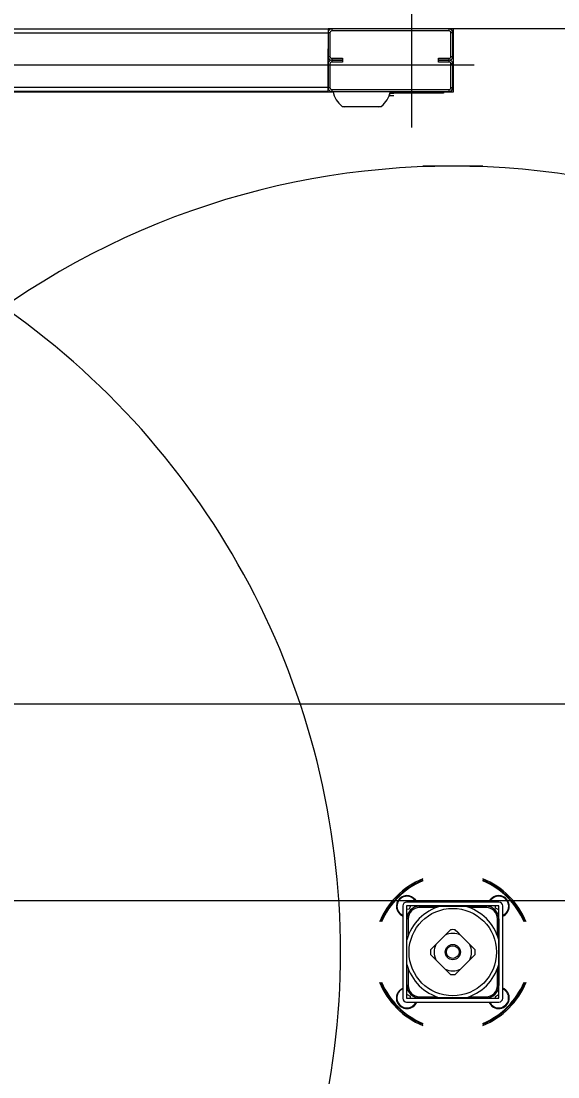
# Model space of a CAD drawing. Extents: x -264222 to -263592, y -1242345 to -1242048.
# Drawn here: x -263872.949 to -263872.541, y -1242087.591 to -1242086.787 of the extents above; entities that cross this region are included whole.
import ezdxf

# ---------------------------------------------------------------- set-up
doc = ezdxf.new("R2010")
doc.units = 0
doc.layers.add('KFA_2D_SITUACIA_DSP', color=7, linetype='Continuous')

msp = doc.modelspace()

# ---------------------------------------------------------------- linework, layer by layer
at = {"layer": 'KFA_2D_SITUACIA_DSP'}
for p, q in [((-263872.65209, -1242086.77348), (-263872.65209, -1242086.86848)), ((-263872.96774, -1242086.79343), (-263872.71574, -1242086.79343)), ((-263872.96774, -1242086.79628), (-263872.71574, -1242086.79628)), ((-263872.71574, -1242086.79343), (-263872.71574, -1242086.79628)), ((-263872.71289, -1242086.79343), (-263872.71574, -1242086.79343)), ((-263872.71574, -1242086.79628), (-263872.71574, -1242086.80293)), ((-263872.71432, -1242086.79628), (-263872.71574, -1242086.79628)), ((-263872.71574, -1242086.79628), (-263872.71574, -1242086.81433)), ((-263872.71432, -1242086.79628), (-263872.71432, -1242086.81433)), ((-263872.71289, -1242086.79343), (-263872.71289, -1242086.79485)), ((-263872.62359, -1242086.79343), (-263872.71289, -1242086.79343)), ((-263872.62359, -1242086.79485), (-263872.71289, -1242086.79485)), ((-263872.62359, -1242086.79485), (-263872.62359, -1242086.79343)), ((-263872.62027, -1242086.79343), (-263872.62359, -1242086.79343)), ((-263872.62074, -1242086.79628), (-263872.62217, -1242086.79628)), ((-263872.62217, -1242086.81433), (-263872.62217, -1242086.79628)), ((-263872.62074, -1242086.81433), (-263872.62074, -1242086.79628)), ((-263872.10611, -1242086.79343), (-263872.62027, -1242086.79343)), ((-263872.62027, -1242086.8414), (-263872.62027, -1242086.79343)), ((-263872.71574, -1242086.83808), (-263872.71574, -1242086.80863)), ((-263872.71574, -1242086.81433), (-263872.71432, -1242086.81433)), ((-263872.62217, -1242086.81433), (-263872.62074, -1242086.81433)), ((-263872.60459, -1242086.82098), (-263872.96774, -1242086.82098)), ((-263872.71574, -1242086.82003), (-263872.71574, -1242086.83808)), ((-263872.71432, -1242086.82003), (-263872.71432, -1242086.83808)), ((-263872.71289, -1242086.81575), (-263872.71289, -1242086.81718)), ((-263872.71289, -1242086.81575), (-263872.70482, -1242086.81575)), ((-263872.71289, -1242086.81718), (-263872.71289, -1242086.8186)), ((-263872.70482, -1242086.81718), (-263872.71289, -1242086.81718)), ((-263872.71289, -1242086.81718), (-263872.70482, -1242086.81718)), ((-263872.70482, -1242086.8186), (-263872.71289, -1242086.8186)), ((-263872.70482, -1242086.81575), (-263872.70482, -1242086.81718)), ((-263872.70482, -1242086.81718), (-263872.70482, -1242086.8186)), ((-263872.63167, -1242086.81718), (-263872.63167, -1242086.81575)), ((-263872.63167, -1242086.81575), (-263872.62359, -1242086.81575)), ((-263872.63167, -1242086.8186), (-263872.63167, -1242086.81718)), ((-263872.62359, -1242086.81718), (-263872.63167, -1242086.81718)), ((-263872.63167, -1242086.81718), (-263872.62359, -1242086.81718)), ((-263872.62359, -1242086.8186), (-263872.63167, -1242086.8186)), ((-263872.62359, -1242086.81718), (-263872.62359, -1242086.81575)), ((-263872.62359, -1242086.8186), (-263872.62359, -1242086.81718)), ((-263872.62074, -1242086.82003), (-263872.62217, -1242086.82003)), ((-263872.62217, -1242086.83808), (-263872.62217, -1242086.82003)), ((-263872.62074, -1242086.83808), (-263872.62074, -1242086.82003)), ((-263872.71574, -1242086.83808), (-263872.96774, -1242086.83808)), ((-263872.71574, -1242086.83808), (-263872.71432, -1242086.83808)), ((-263872.71574, -1242086.84093), (-263872.71574, -1242086.83808)), ((-263872.62217, -1242086.83808), (-263872.62074, -1242086.83808)), ((-263872.71574, -1242086.84093), (-263872.96774, -1242086.84093)), ((-263872.96774, -1242086.8414), (-263872.71185, -1242086.8414)), ((-263872.71289, -1242086.8395), (-263872.71289, -1242086.84093)), ((-263872.71289, -1242086.8395), (-263872.62359, -1242086.8395)), ((-263872.71289, -1242086.84093), (-263872.62359, -1242086.84093)), ((-263872.66919, -1242086.84425), (-263872.66885, -1242086.84425)), ((-263872.66887, -1242086.8434), (-263872.66886, -1242086.84385)), ((-263872.66886, -1242086.84385), (-263872.66885, -1242086.84425)), ((-263872.66571, -1242086.84425), (-263872.66885, -1242086.84425)), ((-263872.66563, -1242086.84245), (-263872.6686, -1242086.84245)), ((-263872.62977, -1242086.84235), (-263872.66857, -1242086.84235)), ((-263872.62977, -1242086.84093), (-263872.62977, -1242086.84235)), ((-263872.62787, -1242086.84235), (-263872.62977, -1242086.84235)), ((-263872.62787, -1242086.84093), (-263872.62787, -1242086.84235)), ((-263872.62787, -1242086.8414), (-263872.62027, -1242086.8414)), ((-263872.62359, -1242086.84093), (-263872.62359, -1242086.8395)), ((-263872.70501, -1242086.85233), (-263872.67518, -1242086.85233)), ((-263872.70386, -1242086.85233), (-263872.70352, -1242086.85251)), ((-263872.70352, -1242086.85251), (-263872.70288, -1242086.85264)), ((-263872.67731, -1242086.85264), (-263872.70288, -1242086.85264)), ((-263872.67731, -1242086.85264), (-263872.67666, -1242086.85251)), ((-263872.67666, -1242086.85251), (-263872.67633, -1242086.85233)), ((-263872.5978, -1242086.89793), (-263872.64369, -1242086.89793)), ((-263894.58094, -1242087.45724), (-263809.35464, -1242087.45724)), ((-263872.59328, -1242087.45843), (-263872.59259, -1242087.4571)), ((-263872.59259, -1242087.4571), (-263872.59152, -1242087.45579)), ((-263872.65874, -1242087.46128), (-263872.65874, -1242087.53158)), ((-263872.58559, -1242087.45843), (-263872.65589, -1242087.45843)), ((-263872.65589, -1242087.46128), (-263872.65589, -1242087.53158)), ((-263872.58559, -1242087.46128), (-263872.65589, -1242087.46128)), ((-263872.65392, -1242087.46361), (-263872.65589, -1242087.46394)), ((-263872.65306, -1242087.46128), (-263872.65392, -1242087.46361)), ((-263872.64808, -1242087.46158), (-263872.64808, -1242087.46128)), ((-263872.64808, -1242087.46171), (-263872.64808, -1242087.46158)), ((-263872.6476, -1242087.46128), (-263872.6476, -1242087.46163)), ((-263872.64616, -1242087.46247), (-263872.64616, -1242087.46152)), ((-263872.64616, -1242087.46152), (-263872.63028, -1242087.46152)), ((-263872.63312, -1242087.46247), (-263872.64616, -1242087.46247)), ((-263872.63011, -1242087.46152), (-263872.6276, -1242087.46152)), ((-263872.6276, -1242087.46152), (-263872.62242, -1242087.46152)), ((-263872.62242, -1242087.46152), (-263872.61708, -1242087.46152)), ((-263872.61708, -1242087.46152), (-263872.61138, -1242087.46152)), ((-263872.61121, -1242087.46152), (-263872.59533, -1242087.46152)), ((-263872.59533, -1242087.46247), (-263872.60837, -1242087.46247)), ((-263872.59533, -1242087.46152), (-263872.59533, -1242087.46247)), ((-263872.59389, -1242087.46163), (-263872.59389, -1242087.46128)), ((-263872.59341, -1242087.46128), (-263872.59341, -1242087.46171)), ((-263872.58817, -1242087.4629), (-263872.58819, -1242087.46128)), ((-263872.58577, -1242087.46424), (-263872.58817, -1242087.4629)), ((-263872.58559, -1242087.46413), (-263872.58577, -1242087.46424)), ((-263872.58559, -1242087.53158), (-263872.58559, -1242087.46128)), ((-263872.58274, -1242087.53158), (-263872.58274, -1242087.46128)), ((-263872.65589, -1242087.46909), (-263872.65546, -1242087.46909)), ((-263872.65555, -1242087.46957), (-263872.65589, -1242087.46957)), ((-263872.65566, -1242087.48689), (-263872.65566, -1242087.47102)), ((-263872.65471, -1242087.47102), (-263872.65566, -1242087.47102)), ((-263872.65471, -1242087.47102), (-263872.65471, -1242087.48405)), ((-263872.58678, -1242087.48405), (-263872.58678, -1242087.47102)), ((-263872.58583, -1242087.47102), (-263872.58678, -1242087.47102)), ((-263872.58603, -1242087.46909), (-263872.58598, -1242087.4691)), ((-263872.58598, -1242087.4691), (-263872.58559, -1242087.46909)), ((-263872.58559, -1242087.46957), (-263872.58594, -1242087.46957)), ((-263872.58583, -1242087.47102), (-263872.58583, -1242087.48689)), ((-263872.62653, -1242087.48341), (-263872.6245, -1242087.48137)), ((-263872.6245, -1242087.48137), (-263872.62255, -1242087.47942)), ((-263872.61894, -1242087.47942), (-263872.61701, -1242087.48135)), ((-263872.61701, -1242087.48135), (-263872.61496, -1242087.48341)), ((-263872.65566, -1242087.48957), (-263872.65566, -1242087.48706)), ((-263872.65566, -1242087.49487), (-263872.65566, -1242087.48957)), ((-263872.63377, -1242087.49064), (-263872.62653, -1242087.48341)), ((-263872.61496, -1242087.48341), (-263872.60772, -1242087.49064)), ((-263872.58583, -1242087.48706), (-263872.58583, -1242087.48957)), ((-263872.58583, -1242087.48957), (-263872.58583, -1242087.49476)), ((-263872.65566, -1242087.50009), (-263872.65566, -1242087.49487)), ((-263872.63775, -1242087.49462), (-263872.63582, -1242087.4927)), ((-263872.63582, -1242087.4927), (-263872.63377, -1242087.49064)), ((-263872.60772, -1242087.49064), (-263872.60569, -1242087.49267)), ((-263872.60569, -1242087.49267), (-263872.60374, -1242087.49462)), ((-263872.58583, -1242087.49476), (-263872.58583, -1242087.50009)), ((-263872.65566, -1242087.5058), (-263872.65566, -1242087.50009)), ((-263872.65566, -1242087.52184), (-263872.65566, -1242087.50596)), ((-263872.6358, -1242087.50018), (-263872.63775, -1242087.49823)), ((-263872.63377, -1242087.50222), (-263872.6358, -1242087.50018)), ((-263872.62653, -1242087.50945), (-263872.63377, -1242087.50222)), ((-263872.60772, -1242087.50222), (-263872.61496, -1242087.50945)), ((-263872.60567, -1242087.50016), (-263872.60772, -1242087.50222)), ((-263872.60374, -1242087.49823), (-263872.60567, -1242087.50016)), ((-263872.58583, -1242087.50009), (-263872.58583, -1242087.5058)), ((-263872.58583, -1242087.50596), (-263872.58583, -1242087.52184)), ((-263872.65471, -1242087.50881), (-263872.65471, -1242087.52184)), ((-263872.62448, -1242087.5115), (-263872.62653, -1242087.50945)), ((-263872.62255, -1242087.51343), (-263872.62448, -1242087.5115)), ((-263872.61699, -1242087.51148), (-263872.61894, -1242087.51343)), ((-263872.61496, -1242087.50945), (-263872.61699, -1242087.51148)), ((-263872.58678, -1242087.52184), (-263872.58678, -1242087.50881)), ((-263872.65471, -1242087.52184), (-263872.65566, -1242087.52184)), ((-263872.58583, -1242087.52184), (-263872.58678, -1242087.52184)), ((-263872.66139, -1242087.52565), (-263872.66007, -1242087.52459)), ((-263872.66007, -1242087.52459), (-263872.65874, -1242087.52389)), ((-263872.65589, -1242087.52329), (-263872.65555, -1242087.52329)), ((-263872.65546, -1242087.52376), (-263872.65589, -1242087.52376)), ((-263872.65589, -1242087.52879), (-263872.65556, -1242087.52862)), ((-263872.65556, -1242087.52862), (-263872.65325, -1242087.53008)), ((-263872.65325, -1242087.53008), (-263872.65331, -1242087.53158)), ((-263872.58831, -1242087.53023), (-263872.58608, -1242087.52863)), ((-263872.58608, -1242087.52863), (-263872.58559, -1242087.52885)), ((-263872.58559, -1242087.52376), (-263872.58603, -1242087.52376)), ((-263872.58594, -1242087.52329), (-263872.58559, -1242087.52329)), ((-263872.65589, -1242087.53158), (-263872.58559, -1242087.53158)), ((-263872.65589, -1242087.53443), (-263872.58559, -1242087.53443)), ((-263872.64925, -1242087.53542), (-263872.64872, -1242087.53443)), ((-263872.64808, -1242087.53158), (-263872.64808, -1242087.53114)), ((-263872.6476, -1242087.53123), (-263872.6476, -1242087.53158)), ((-263872.64616, -1242087.53039), (-263872.63312, -1242087.53039)), ((-263872.64616, -1242087.53039), (-263872.64616, -1242087.53134)), ((-263872.63028, -1242087.53134), (-263872.64616, -1242087.53134)), ((-263872.6276, -1242087.53134), (-263872.63011, -1242087.53134)), ((-263872.6223, -1242087.53134), (-263872.6276, -1242087.53134)), ((-263872.61708, -1242087.53134), (-263872.6223, -1242087.53134)), ((-263872.61138, -1242087.53134), (-263872.61708, -1242087.53134)), ((-263872.59533, -1242087.53134), (-263872.61121, -1242087.53134)), ((-263872.60837, -1242087.53039), (-263872.59533, -1242087.53039)), ((-263872.59533, -1242087.53134), (-263872.59533, -1242087.53039)), ((-263872.59389, -1242087.53158), (-263872.59389, -1242087.53123)), ((-263872.59341, -1242087.53114), (-263872.59341, -1242087.53158)), ((-263872.58818, -1242087.53158), (-263872.58831, -1242087.53023))]:
    msp.add_line(p, q, dxfattribs=at)
msp.add_lwpolyline([(-263794.89279, -1242227.38224), (-263808.96779, -1242241.45724), (-263894.96779, -1242241.45724), (-263909.04279, -1242227.38224), (-263909.04279, -1242196.33267), (-263914.14284, -1242196.33267), (-263914.14284, -1242132.43267), (-263909.04279, -1242132.43267), (-263909.04279, -1242101.38223), (-263894.96779, -1242087.30724), (-263808.96779, -1242087.30724), (-263794.89279, -1242101.38223), (-263794.89279, -1242227.38224)], dxfattribs=at)
for radius in [0.0333, 0.0058, 0.00485]:
    msp.add_circle((-263872.62074, -1242087.49643), radius, dxfattribs=at)
for centre, radius, start, end in [((-263872.71289, -1242086.79628), 0.00285, 90, 180), ((-263872.71289, -1242086.79628), 0.00143, 90, 180), ((-263872.62359, -1242086.79628), 0.00285, 0, 90), ((-263872.62359, -1242086.79628), 0.00143, 0, 90), ((-263872.71289, -1242086.81433), 0.00285, 180, 270), ((-263872.71289, -1242086.81433), 0.00143, 180, 270), ((-263872.62359, -1242086.81433), 0.00285, 270, 0), ((-263872.62359, -1242086.81433), 0.00143, 270, 0), ((-263872.71289, -1242086.82003), 0.00285, 90, 180), ((-263872.71289, -1242086.82003), 0.00143, 90, 180), ((-263872.62359, -1242086.82003), 0.00285, 0, 90), ((-263872.62359, -1242086.82003), 0.00143, 0, 90), ((-263872.71289, -1242086.83808), 0.00285, 180, 270), ((-263872.71289, -1242086.83808), 0.00143, 180, 270), ((-263872.62359, -1242086.83808), 0.00143, 270, 0), ((-263872.62359, -1242086.83808), 0.00285, 270, 0), ((-263872.69328, -1242086.83738), 0.019, 190.75587, 231.87121), ((-263872.68691, -1242086.83738), 0.019, 308.12879, 349.24413), ((-263872.66572, -1242086.84245), 0.000095, 0, 90), ((-263872.62074, -1242087.49643), 0.5985, 234.56502, 125.43498), ((-263873.30474, -1242087.49643), 0.5985, 304.26896, 55.73104), ((-263872.62074, -1242087.49643), 0.06033, 112.35319, 157.6468), ((-263872.62074, -1242087.49643), 0.05938, 112.73067, 134.99999), ((-263872.62074, -1242087.49643), 0.06033, 22.3532, 67.64681), ((-263872.62074, -1242087.49643), 0.05938, 22.73068, 67.26933), ((-263872.62074, -1242087.49643), 0.0589, 112.92441, 134.99999), ((-263872.62074, -1242087.49643), 0.0589, 22.9244, 67.07559), ((-263872.62074, -1242087.49643), 0.05938, 134.99999, 157.26932), ((-263872.62074, -1242087.49643), 0.0589, 134.99999, 157.0756), ((-263872.65568, -1242087.4615), 0.00807, 134.99999, 247.66306), ((-263872.65568, -1242087.4615), 0.0076, 23.81633, 246.18369), ((-263872.65568, -1242087.4615), 0.00807, 22.33694, 134.99999), ((-263872.58581, -1242087.4615), 0.0076, 330.85024, 156.18367), ((-263872.58581, -1242087.4615), 0.00807, 292.33694, 134.99999), ((-263872.65589, -1242087.46128), 0.00285, 90, 180), ((-263872.64616, -1242087.47102), 0.0095, 90, 180), ((-263872.62074, -1242087.49643), 0.03615, 105.02023, 164.97979), ((-263872.64616, -1242087.47102), 0.00855, 90, 180), ((-263872.62074, -1242087.49643), 0.03615, 15.02021, 74.97977), ((-263872.59533, -1242087.47102), 0.0095, 0, 90), ((-263872.59533, -1242087.47102), 0.00855, 0, 90), ((-263872.58559, -1242087.46128), 0.00285, 0, 90), ((-263872.58581, -1242087.4615), 0.0076, 293.81631, 330.85024), ((-263872.62074, -1242087.49643), 0.0171, 83.94245, 96.05755), ((-263872.62074, -1242087.49643), 0.01425, 66.03949, 113.96051), ((-263872.62074, -1242087.49643), 0.0171, 173.94245, 186.05755), ((-263872.62074, -1242087.49643), 0.01425, 156.03947, 203.96053), ((-263872.62074, -1242087.49643), 0.01425, 336.03947, 23.96053), ((-263872.62074, -1242087.49643), 0.0171, 353.94245, 6.05755), ((-263872.62074, -1242087.49643), 0.03615, 195.02021, 254.97977), ((-263872.62074, -1242087.49643), 0.03615, 285.02023, 344.97979), ((-263872.62074, -1242087.49643), 0.01425, 246.03949, 293.96051), ((-263872.62074, -1242087.49643), 0.0171, 263.94245, 276.05755), ((-263872.62074, -1242087.49643), 0.06033, 202.3532, 247.64681), ((-263872.62074, -1242087.49643), 0.05938, 202.73068, 247.26933), ((-263872.62074, -1242087.49643), 0.0589, 202.9244, 247.07559), ((-263872.64616, -1242087.52184), 0.0095, 180, 270), ((-263872.64616, -1242087.52184), 0.00855, 180, 270), ((-263872.62074, -1242087.49643), 0.06033, 292.35319, 337.6468), ((-263872.62074, -1242087.49643), 0.0589, 292.92441, 337.0756), ((-263872.62074, -1242087.49643), 0.05938, 292.73067, 337.26932), ((-263872.59533, -1242087.52184), 0.00855, 270, 0), ((-263872.59533, -1242087.52184), 0.0095, 270, 0), ((-263872.65568, -1242087.53136), 0.00807, 134.99999, 337.66306), ((-263872.65568, -1242087.53136), 0.0076, 113.81631, 327.68075), ((-263872.58581, -1242087.53136), 0.00807, 202.33694, 67.66306), ((-263872.58581, -1242087.53136), 0.0076, 203.81633, 35.64554), ((-263872.58581, -1242087.53136), 0.0076, 35.64554, 66.18369), ((-263872.65589, -1242087.53158), 0.00285, 180, 270), ((-263872.58559, -1242087.53158), 0.00285, 270, 0)]:
    msp.add_arc(centre, radius, start, end, dxfattribs=at)

doc.saveas('drawing.dxf')
